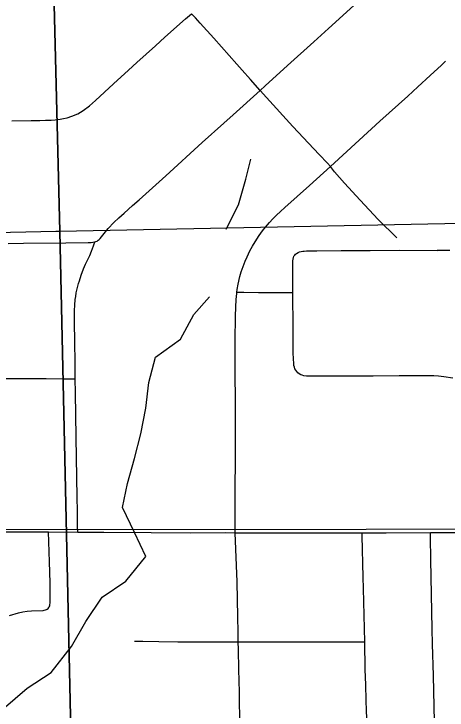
# Model space of a CAD drawing. Extents: x -6.4 to 34, y -4.2 to 22.
# Drawn here: x 5.93 to 6.276, y 14.298 to 14.854 of the extents above; entities that cross this region are included whole.
import ezdxf

# ---------------------------------------------------------------- set-up
doc = ezdxf.new("R2010")
doc.units = 0
for name, color, linetype in [('GM_X_City_Street', 7, 'Continuous'), ('GM_X_Corporation', 7, 'Continuous'), ('GM_X_Minor_River', 7, 'Continuous'), ('GM_X_Rail_Line', 7, 'Continuous'), ('GM_X_State_Route', 7, 'Continuous')]:
    doc.layers.add(name, color=color, linetype=linetype)

msp = doc.modelspace()

# ---------------------------------------------------------------- linework, layer by layer
at = {"layer": 'GM_X_City_Street'}
for points in [[(5.92514, 14.67085), (5.93759, 14.67099), (5.97128, 14.67136), (5.98913, 14.67158), (5.99156, 14.67163), (5.99285, 14.67172), (5.99433, 14.67204), (5.99517, 14.67229), (5.99622, 14.67271), (5.99714, 14.67327), (5.99802, 14.67404), (5.99883, 14.67483), (6.00073, 14.67744), (6.00522, 14.68275), (6.00971, 14.68744), (6.01356, 14.69119), (6.0178, 14.695), (6.02459, 14.70111), (6.02973, 14.70556), (6.05114, 14.72468), (6.08019, 14.75126), (6.09751, 14.76671), (6.10481, 14.77332), (6.12645, 14.79288), (6.13043, 14.79649), (6.14833, 14.81275), (6.16928, 14.83173), (6.18089, 14.84225), (6.22451, 14.88189)], [(5.92822, 14.76855), (5.94349, 14.76881), (5.95046, 14.76893), (5.95503, 14.76906), (5.95955, 14.76926), (5.96287, 14.76952), (5.96671, 14.76998), (5.9695, 14.77044), (5.97236, 14.7711), (5.9761, 14.77223), (5.98081, 14.77418), (5.9852, 14.77674), (5.99023, 14.78053), (5.99489, 14.7848), (6.00947, 14.79821), (6.02134, 14.80912), (6.02808, 14.81519), (6.04294, 14.8286), (6.05042, 14.83537), (6.06683, 14.85011), (6.0717, 14.85405)], [(6.2356, 14.67527), (6.22064, 14.68999), (6.20621, 14.70537), (6.19382, 14.71896), (6.18591, 14.72794), (6.18256, 14.73223), (6.18008, 14.73484), (6.17348, 14.74184), (6.16923, 14.74635), (6.15256, 14.76404), (6.13144, 14.78737), (6.12645, 14.79288), (6.11878, 14.80158), (6.11212, 14.80901), (6.10788, 14.81373), (6.09561, 14.8276), (6.08948, 14.83452), (6.07868, 14.84653), (6.07481, 14.8507), (6.0717, 14.85405)], [(6.10657, 14.43989), (6.1064, 14.44552), (6.10652, 14.47074), (6.10666, 14.50241), (6.10665, 14.5255), (6.10664, 14.5472), (6.10661, 14.56512), (6.10658, 14.58155), (6.10661, 14.59307), (6.10683, 14.61283), (6.10693, 14.61998), (6.10727, 14.62609), (6.10773, 14.63095), (6.10786, 14.63196), (6.10817, 14.63413), (6.10892, 14.6384), (6.11027, 14.64445), (6.11131, 14.64813), (6.11275, 14.6524), (6.11439, 14.65652), (6.11603, 14.66014), (6.11832, 14.66485), (6.12031, 14.66848), (6.12245, 14.6721), (6.12558, 14.67706), (6.12841, 14.68093), (6.1306, 14.68366), (6.13393, 14.68743), (6.13661, 14.69041), (6.13953, 14.69326), (6.14267, 14.69631), (6.14605, 14.69949), (6.1658, 14.71707), (6.18256, 14.73223), (6.20552, 14.75322), (6.22201, 14.7683), (6.24422, 14.78834), (6.25223, 14.79568), (6.26231, 14.8049), (6.2712, 14.81318), (6.27447, 14.81623)], [(5.98077, 14.44038), (5.98073, 14.44393), (5.98068, 14.448), (5.98057, 14.45728), (5.98043, 14.46796), (5.97959, 14.51621), (5.97896, 14.55165), (5.97883, 14.56273), (5.97871, 14.57273), (5.97844, 14.59509), (5.97833, 14.60504), (5.9783, 14.61135), (5.97834, 14.61723), (5.97845, 14.62142), (5.97885, 14.62595), (5.97915, 14.62847), (5.97952, 14.63131), (5.98031, 14.63456), (5.98146, 14.63881), (5.9821, 14.64104), (5.9835, 14.6454), (5.9854, 14.65049), (5.98697, 14.65412), (5.98849, 14.6573), (5.99033, 14.66121), (5.99184, 14.66468), (5.99347, 14.66899), (5.99433, 14.67204)], [(6.28038, 14.56317), (6.27306, 14.56433), (6.26887, 14.56482), (6.265, 14.56507), (6.26048, 14.56515), (6.25456, 14.56516), (6.23737, 14.56501), (6.21672, 14.56484), (6.19317, 14.56474), (6.16828, 14.56475), (6.16579, 14.56479), (6.16341, 14.56491), (6.16128, 14.5652), (6.16005, 14.56553), (6.15897, 14.56597), (6.15771, 14.56665), (6.15665, 14.56742), (6.15568, 14.56844), (6.15491, 14.56958), (6.15426, 14.57078), (6.1538, 14.57203), (6.1534, 14.57344), (6.15322, 14.57492), (6.15298, 14.57861), (6.15282, 14.58355), (6.15275, 14.60674), (6.1526, 14.62788), (6.15258, 14.63162), (6.15244, 14.65049), (6.15245, 14.65561), (6.15251, 14.65679), (6.15271, 14.65823), (6.15304, 14.65954), (6.15345, 14.66061), (6.15403, 14.66152), (6.15467, 14.66215), (6.15558, 14.66287), (6.15677, 14.66357), (6.15794, 14.66406), (6.15918, 14.66439), (6.16047, 14.66455), (6.16164, 14.66468), (6.16332, 14.6648), (6.17175, 14.66498), (6.191, 14.66521), (6.21431, 14.66519), (6.23775, 14.6653), (6.26764, 14.66517)], [(6.27797, 14.66513), (6.26764, 14.66517)], [(6.10786, 14.63196), (6.11339, 14.6318), (6.12525, 14.63163), (6.1389, 14.6316), (6.14973, 14.63162), (6.15258, 14.63162)], [(5.91445, 14.56292), (5.9342, 14.5629), (5.95567, 14.56286), (5.96972, 14.56278), (5.97761, 14.56274), (5.97883, 14.56273)], [(5.92631, 14.37392), (5.93338, 14.37589), (5.93692, 14.37671), (5.94037, 14.3772), (5.94393, 14.37745), (5.95322, 14.37785), (5.95412, 14.37797), (5.95503, 14.37825), (5.95585, 14.37859), (5.95651, 14.379), (5.95717, 14.37953), (5.95767, 14.38015), (5.95808, 14.38085), (5.95842, 14.38168), (5.95865, 14.38266), (5.95878, 14.38373), (5.95886, 14.38512), (5.95887, 14.38668), (5.95887, 14.38971), (5.9587, 14.39989), (5.95816, 14.4166), (5.95748, 14.44051)], [(6.11163, 14.21343), (6.11154, 14.2317), (6.1115, 14.23801), (6.11112, 14.26047), (6.11058, 14.2812), (6.11037, 14.28919), (6.11029, 14.2925), (6.11005, 14.30517), (6.10991, 14.31264), (6.10948, 14.33075), (6.1091, 14.34669), (6.10895, 14.35286), (6.10881, 14.36046), (6.10856, 14.3728), (6.108, 14.40068), (6.10657, 14.43989)], [(6.26693, 14.23214), (6.26658, 14.24709), (6.26586, 14.27813), (6.26565, 14.28899), (6.26475, 14.32591), (6.26415, 14.35086), (6.26385, 14.36311), (6.26284, 14.41837), (6.26251, 14.43635), (6.26244, 14.43995)], [(6.21375, 14.20298), (6.21339, 14.21929), (6.21317, 14.2258), (6.21297, 14.23171), (6.21273, 14.23647), (6.21248, 14.24512), (6.21225, 14.25671), (6.2116, 14.29204), (6.21138, 14.29787), (6.21105, 14.30621), (6.21069, 14.31848), (6.21041, 14.33068), (6.2099, 14.35279), (6.20891, 14.39546), (6.20873, 14.40441), (6.20802, 14.43729), (6.20797, 14.43982)], [(6.02617, 14.35337), (6.03266, 14.35329), (6.04552, 14.35312), (6.06072, 14.3529), (6.07994, 14.35276), (6.09273, 14.35281), (6.10895, 14.35286), (6.12365, 14.35284), (6.15191, 14.35279), (6.17532, 14.35269), (6.19484, 14.35275), (6.20924, 14.35279), (6.2099, 14.35279)]]:
    msp.add_lwpolyline(points, dxfattribs=at)
at = {"layer": 'GM_X_Corporation'}
for points in [[(5.96082, 15.88441), (7.0606, 15.90739), (7.07836, 15.15585), (7.08872, 14.70278), (5.96639, 14.68043), (5.93632, 15.88385)], [(4.92466, 15.86229), (5.93632, 15.88385), (5.96639, 14.68043), (5.96322, 14.68037), (4.84426, 14.65545), (4.82849, 15.2133), (4.81021, 15.86007)], [(5.97939, 14.1), (7.10309, 14.1), (7.10212, 14.14277), (7.08872, 14.70278), (5.96639, 14.68043)], [(4.85874, 14.1), (5.97939, 14.1), (5.96639, 14.68043), (5.96322, 14.68037), (4.84426, 14.65545), (4.84993, 14.45297)]]:
    msp.add_lwpolyline(points, close=True, dxfattribs=at)
at = {"layer": 'GM_X_Minor_River'}
for points in [[(6.09925, 14.68227), (6.10921, 14.70159), (6.11502, 14.72207), (6.1189, 14.738)], [(5.92126, 14.29923), (5.9403, 14.31584), (5.95968, 14.32828), (5.97571, 14.34909), (5.98719, 14.36916), (6.00018, 14.38847), (6.01919, 14.40129), (6.03521, 14.42096), (6.02623, 14.43999), (6.01651, 14.46016), (6.02041, 14.47912), (6.02621, 14.49922), (6.03125, 14.51894), (6.03517, 14.53943), (6.03756, 14.55992), (6.04298, 14.58002), (6.06276, 14.59436), (6.07348, 14.61405), (6.08605, 14.62804)]]:
    msp.add_lwpolyline(points, dxfattribs=at)
at = {"layer": 'GM_X_Rail_Line'}
msp.add_lwpolyline([(5.07851, 14.44212), (6.77749, 14.44289), (7.05826, 14.1)], dxfattribs=at)
at = {"layer": 'GM_X_State_Route'}
for points in [[(5.5214, 14.44102), (5.54657, 14.44086), (5.54912, 14.44086), (5.59362, 14.4408), (5.60189, 14.44079), (5.63311, 14.44086), (5.67169, 14.44095), (5.68129, 14.44097), (5.70552, 14.44106), (5.73725, 14.44104), (5.7832, 14.44079), (5.79492, 14.44078), (5.82421, 14.44076), (5.88393, 14.44072), (5.90855, 14.44072), (5.93215, 14.44065), (5.95748, 14.44051), (5.98077, 14.44038), (5.9927, 14.44031), (6.00163, 14.44026)], [(6.00163, 14.44026), (6.03933, 14.44003), (6.07066, 14.43992), (6.09854, 14.43995), (6.10657, 14.43989), (6.11223, 14.43982), (6.14382, 14.4398), (6.18736, 14.43977), (6.20797, 14.43982), (6.22709, 14.43987), (6.26244, 14.43995), (6.27742, 14.43999), (6.30779, 14.44012), (6.32229, 14.44009), (6.34922, 14.44003), (6.38027, 14.44001), (6.40257, 14.44006), (6.4306, 14.44011)]]:
    msp.add_lwpolyline(points, dxfattribs=at)

doc.saveas('drawing.dxf')
